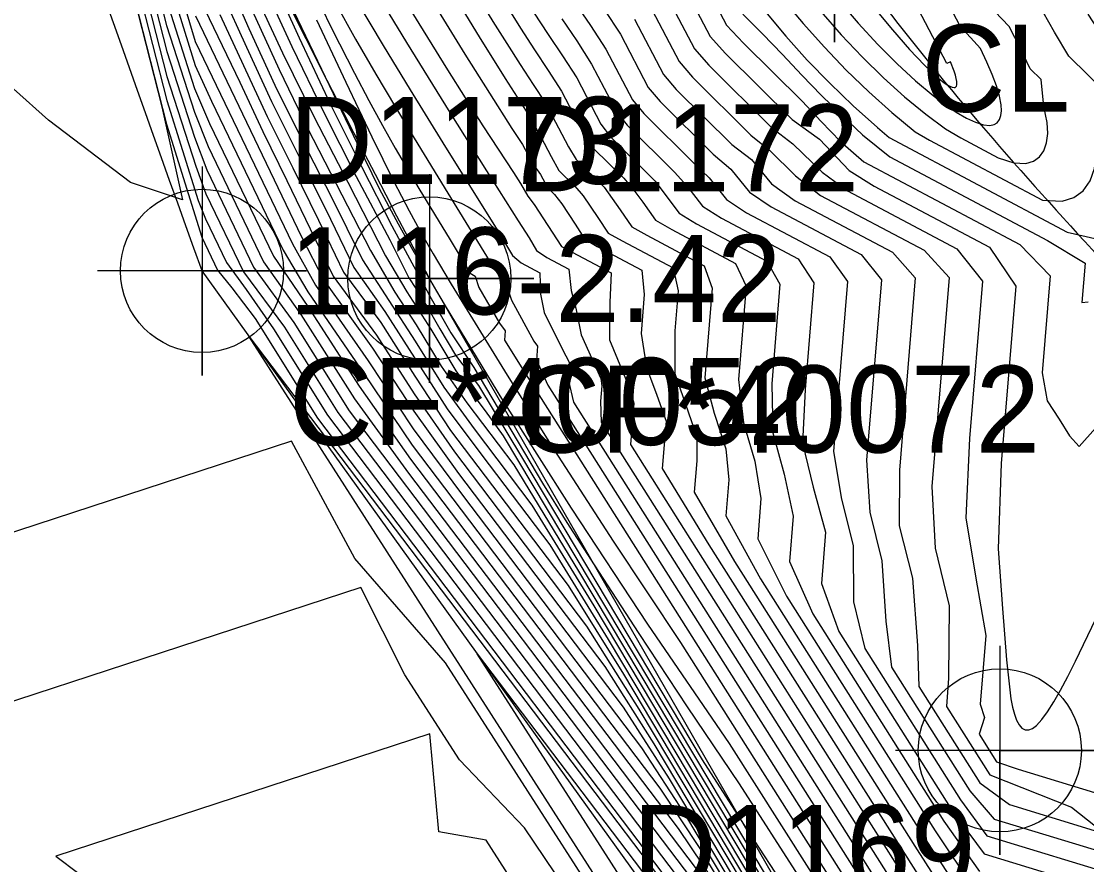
# Model space of a CAD drawing. Extents: x 2356077 to 2359823, y 225951 to 227822.
# Drawn here: x 2357540.33 to 2357570.95, y 226616.11 to 226640.33 of the extents above; entities that cross this region are included whole.
import ezdxf

# ---------------------------------------------------------------- set-up
doc = ezdxf.new("R2010")
doc.units = 0
for name, color, linetype in [('DTM Contours Major', 7, 'Continuous'), ('DTM Contours Minor', 7, 'Continuous'), ('Exist DTM Breakline', 7, 'Continuous'), ('Exist DTM Breakline Cogo Comment', 7, 'Continuous'), ('Exist DTM Breakline Cogo Elevation', 7, 'Continuous'), ('Exist DTM Breakline Cogo Number', 7, 'Continuous'), ('Exist DTM Breakline Cogo Point CELL', 7, 'Continuous'), ('Exist DTM Breakline Underwater', 7, 'Continuous'), ('Exist DTM Breakline Underwater Cogo Comment', 7, 'Continuous'), ('Exist DTM Breakline Underwater Cogo Elevation', 7, 'Continuous'), ('Exist DTM Breakline Underwater Cogo Number', 7, 'Continuous'), ('Exist DTM Breakline Underwater Cogo Point CELL', 7, 'Continuous'), ('Exist DTM Drainline', 7, 'Continuous'), ('Exist DTM Drainline Cogo Comment', 7, 'Continuous'), ('Exist DTM Drainline Cogo Point CELL', 7, 'Continuous'), ('Exist DTM Regular Point Underwater CELL', 7, 'Continuous'), ('Exist DTM Regular Point Underwater Cogo Number', 7, 'Continuous')]:
    doc.layers.add(name, color=color, linetype=linetype)

msp = doc.modelspace()

# ---------------------------------------------------------------- linework, layer by layer
at = {"layer": 'DTM Contours Major'}
for points in [[(2357540.619, 226652.574), (2357544.501, 226637.377), (2357545.513, 226634.132), (2357545.971, 226633.18), (2357546.375, 226632.676), (2357547.052, 226631.791), (2357548.839, 226628.934), (2357561.285, 226612.52)], [(2357547.233, 226641.506), (2357548.101, 226639.613), (2357549.008, 226637.733), (2357549.949, 226635.876), (2357550.917, 226634.054), (2357551.469, 226632.961), (2357551.866, 226632.347), (2357552.352, 226631.498), (2357552.808, 226630.739), (2357553.465, 226629.873), (2357554.7, 226627.824), (2357559.899, 226619.118), (2357561.081, 226617.266), (2357561.982, 226615.887)], [(2357552.458, 226641.57), (2357553.484, 226639.884), (2357554.231, 226638.691), (2357554.921, 226637.62), (2357555.259, 226637.019), (2357555.557, 226636.452), (2357555.772, 226636.051), (2357556.234, 226635.594), (2357556.475, 226635.322), (2357556.897, 226634.7), (2357557.196, 226634.247), (2357557.591, 226634.025), (2357559.058, 226633.248), (2357559.208, 226632.586), (2357559.114, 226631.443), (2357559.107, 226630.218), (2357559.412, 226629.336), (2357559.743, 226628.399), (2357559.737, 226627.706), (2357559.663, 226626.807), (2357560.825, 226624.812), (2357566.071, 226616.532), (2357567.445, 226614.396)], [(2357559.169, 226641.725), (2357560.125, 226639.9), (2357560.563, 226639.41), (2357562.483, 226637.51), (2357563.266, 226636.949), (2357564.117, 226636.05), (2357564.842, 226635.595), (2357568.15, 226633.842), (2357568.906, 226632.726), (2357568.487, 226627.631), (2357568.397, 226625.177), (2357568.529, 226623.466), (2357568.638, 226621.995), (2357568.769, 226620.868), (2357568.816, 226620.63), (2357568.869, 226620.427), (2357568.929, 226620.261), (2357569.003, 226620.121), (2357569.086, 226620.026), (2357569.178, 226619.978), (2357569.278, 226619.975), (2357569.388, 226620.018), (2357569.506, 226620.107), (2357569.658, 226620.272), (2357569.823, 226620.498), (2357570.001, 226620.783), (2357570.193, 226621.122), (2357570.4, 226621.513), (2357570.621, 226621.953), (2357571.204, 226623.167)], [(2357563.301, 226640.617), (2357563.894, 226639.945), (2357564.497, 226639.308), (2357565.106, 226638.712), (2357565.714, 226638.163), (2357566.318, 226637.665), (2357566.889, 226637.24), (2357567.327, 226636.984), (2357568.401, 226636.415), (2357568.85, 226636.266), (2357569.201, 226636.251), (2357569.419, 226636.313), (2357569.591, 226636.436), (2357569.716, 226636.614), (2357569.793, 226636.841), (2357569.824, 226637.112), (2357569.809, 226637.422), (2357569.717, 226637.883), (2357569.637, 226638.664), (2357569.325, 226638.97), (2357569.043, 226639.552), (2357568.715, 226640.183), (2357567.694, 226641.263)], [(2357544.49, 226640.973), (2357545.309, 226638.403), (2357545.741, 226637.396), (2357547.573, 226633.583), (2357548.563, 226632.145), (2357550.036, 226629.85), (2357551.513, 226627.754), (2357558.678, 226618.305), (2357559.826, 226616.567), (2357562.668, 226611.808)], [(2357549.35, 226640.87), (2357549.935, 226639.821), (2357550.514, 226638.816), (2357551.077, 226637.864), (2357551.614, 226636.973), (2357552.585, 226635.397), (2357553.441, 226634.011), (2357553.799, 226633.414), (2357553.996, 226633.224), (2357554.209, 226633.111), (2357554.289, 226632.685), (2357554.42, 226632.324), (2357555.055, 226631.144), (2357555.164, 226631.001), (2357555.131, 226630.594), (2357555.456, 226629.878), (2357566.789, 226611.993)], [(2357556.229, 226640.879), (2357556.682, 226640.217), (2357557.13, 226639.533), (2357557.894, 226638.073), (2357558.214, 226637.684), (2357559.664, 226636.249), (2357560.097, 226635.835), (2357560.592, 226635.21), (2357561.172, 226634.833), (2357563.564, 226633.566), (2357564.074, 226632.858), (2357563.672, 226627.973), (2357563.896, 226626.605), (2357564.234, 226625.278), (2357564.247, 226623.66), (2357564.568, 226622.312), (2357567.321, 226617.968), (2357568.078, 226616.935), (2357575.876, 226614.563)], [(2357546.034, 226640.525), (2357547.394, 226637.598), (2357548.127, 226636.128), (2357548.868, 226634.625), (2357549.59, 226633.122), (2357550.657, 226631.68), (2357551.636, 226630.135), (2357552.666, 226628.58), (2357556.042, 226624.127), (2357557.632, 226621.579), (2357562.226, 226613.884)], [(2357524.517, 226620.56), (2357540.466, 226608.553), (2357543.284, 226607.5), (2357546.45, 226606.841), (2357549.443, 226606.729), (2357554.766, 226607.782), (2357556.83, 226608.237), (2357558.251, 226609.512), (2357558.911, 226609.796), (2357559.583, 226609.89), (2357559.262, 226610.35), (2357558.973, 226611.077), (2357559.048, 226611.516), (2357559.288, 226611.351), (2357552.52, 226621.904), (2357549.915, 226624.903), (2357548.097, 226628.268), (2357524.517, 226620.56)]]:
    msp.add_lwpolyline(points, dxfattribs=at)
at = {"layer": 'DTM Contours Minor'}
for points in [[(2357540.805, 226652.55), (2357544.508, 226638.054), (2357545.413, 226635.184), (2357545.619, 226634.66), (2357546.221, 226633.407), (2357546.786, 226632.629), (2357547.575, 226631.5), (2357549.128, 226629.023), (2357560.766, 226613.674)], [(2357540.987, 226652.537), (2357544.51, 226638.748), (2357545.34, 226636.173), (2357545.634, 226635.376), (2357546.71, 226633.137), (2357547.888, 226631.546), (2357549.427, 226629.098), (2357560.245, 226614.829)], [(2357541.168, 226652.532), (2357544.507, 226639.462), (2357545.306, 226637.009), (2357545.662, 226636.065), (2357547.005, 226633.271), (2357548.16, 226631.679), (2357549.754, 226629.139), (2357559.724, 226615.986)], [(2357541.348, 226652.533), (2357544.496, 226640.208), (2357545.303, 226637.725), (2357545.7, 226636.735), (2357547.293, 226633.419), (2357548.361, 226631.909), (2357549.9, 226629.489), (2357551.458, 226627.357), (2357559.201, 226617.145), (2357560.266, 226615.564)], [(2357540.665, 226652.364), (2357544.366, 226637.879), (2357544.962, 226635.208), (2357543.462, 226635.705), (2357541.113, 226637.493), (2357538.082, 226640.197), (2357534.535, 226643.444)], [(2357563.81, 226640.937), (2357564.378, 226640.279), (2357564.942, 226639.669), (2357565.494, 226639.115), (2357566.027, 226638.623), (2357566.534, 226638.199), (2357566.875, 226637.942), (2357567.194, 226637.727), (2357567.487, 226637.555), (2357567.75, 226637.432), (2357567.978, 226637.359), (2357568.166, 226637.341), (2357568.282, 226637.365), (2357568.373, 226637.421), (2357568.438, 226637.508), (2357568.478, 226637.623), (2357568.493, 226637.764), (2357568.485, 226637.93), (2357568.437, 226638.184), (2357568.35, 226638.476), (2357568.229, 226638.802), (2357568.074, 226639.16), (2357567.891, 226639.547), (2357567.308, 226640.194), (2357564.877, 226644.842)], [(2357544.081, 226643.942), (2357545.327, 226639.754), (2357548.118, 226633.943), (2357548.778, 226632.75), (2357550.295, 226630.579), (2357551.593, 226628.623), (2357553.005, 226626.724), (2357557.625, 226620.631), (2357558.947, 226618.574), (2357562.476, 226612.664)], [(2357564.832, 226640.734), (2357565.365, 226640.084), (2357565.853, 226639.527), (2357566.285, 226639.071), (2357566.649, 226638.73), (2357566.756, 226638.641), (2357566.853, 226638.566), (2357566.94, 226638.508), (2357567.016, 226638.465), (2357567.08, 226638.439), (2357567.132, 226638.43), (2357567.163, 226638.435), (2357567.188, 226638.449), (2357567.205, 226638.474), (2357567.215, 226638.508), (2357567.218, 226638.552), (2357567.214, 226638.604), (2357567.199, 226638.688), (2357567.173, 226638.786), (2357567.137, 226638.899), (2357567.032, 226639.167), (2357566.923, 226639.125), (2357564.388, 226643.97)], [(2357547.431, 226641.803), (2357548.314, 226639.856), (2357549.208, 226637.966), (2357550.1, 226636.158), (2357550.974, 226634.462), (2357551.547, 226633.394), (2357552.111, 226632.373), (2357552.675, 226631.383), (2357553.33, 226630.387), (2357555.311, 226627.069), (2357556.009, 226625.933), (2357556.793, 226624.715), (2357558.073, 226622.749), (2357559.467, 226620.641), (2357560.956, 226618.428), (2357562.734, 226615.667)], [(2357552.91, 226641.926), (2357553.881, 226640.331), (2357554.28, 226639.694), (2357554.664, 226639.091), (2357555.035, 226638.519), (2357555.394, 226637.977), (2357556.049, 226636.729), (2357556.278, 226636.36), (2357557.075, 226635.571), (2357557.543, 226634.914), (2357557.875, 226634.43), (2357558.306, 226634.187), (2357559.955, 226633.313), (2357560.183, 226632.666), (2357559.972, 226630.094), (2357560.242, 226629.074), (2357560.573, 226628.053), (2357560.66, 226627.158), (2357560.576, 226626.131), (2357561.57, 226624.318), (2357566.33, 226616.805), (2357567.579, 226614.901)], [(2357544.559, 226641.54), (2357545.32, 226639.063), (2357545.791, 226638.04), (2357547.849, 226633.756), (2357548.566, 226632.561), (2357550.168, 226630.213), (2357551.564, 226628.157), (2357558.152, 226619.467), (2357559.387, 226617.571), (2357562.569, 226612.241)], [(2357546.161, 226641.755), (2357546.871, 226640.124), (2357547.617, 226638.501), (2357548.405, 226636.895), (2357549.235, 226635.304), (2357550.138, 226633.479), (2357551.651, 226631.14), (2357552.47, 226629.826), (2357553.342, 226628.626), (2357555.004, 226626.435), (2357556.779, 226623.542), (2357562.165, 226614.522)], [(2357548.591, 226641.486), (2357549.265, 226640.1), (2357549.902, 226638.842), (2357550.316, 226638.059), (2357550.706, 226637.342), (2357551.075, 226636.686), (2357551.424, 226636.084), (2357551.753, 226635.529), (2357552.655, 226634.051), (2357553.231, 226633.101), (2357553.37, 226633.014), (2357553.476, 226632.689), (2357554.072, 226631.664), (2357554.232, 226631.438), (2357554.21, 226631.178), (2357554.903, 226630.068), (2357566.641, 226611.546)], [(2357545.341, 226641.219), (2357546.608, 226638.583), (2357547.268, 226637.169), (2357547.963, 226635.762), (2357548.632, 226634.37), (2357549.29, 226633.014), (2357550.54, 226631.313), (2357551.621, 226629.636), (2357552.778, 226627.962), (2357556.57, 226622.961), (2357558.07, 226620.578), (2357562.306, 226613.484)], [(2357546.995, 226641.25), (2357547.837, 226639.428), (2357548.743, 226637.584), (2357549.714, 226635.715), (2357550.799, 226633.598), (2357551.41, 226632.564), (2357552.099, 226631.49), (2357552.816, 226630.288), (2357553.21, 226629.739), (2357553.661, 226629.145), (2357554.18, 226628.429), (2357562.584, 226614.354)], [(2357550.383, 226641.4), (2357551.399, 226639.723), (2357552.639, 226637.716), (2357553.697, 226636.04), (2357554.61, 226634.604), (2357554.919, 226634.109), (2357555.136, 226633.75), (2357555.434, 226633.544), (2357556.064, 226633.21), (2357556.133, 226632.604), (2357556.261, 226632.088), (2357556.414, 226631.322), (2357556.978, 226630.074), (2357557.008, 226629.859), (2357556.972, 226629.418), (2357556.993, 226628.815), (2357567.06, 226612.929)], [(2357558.758, 226641.291), (2357559.675, 226639.541), (2357560.086, 226639.071), (2357561.881, 226637.295), (2357562.504, 226636.812), (2357563.339, 226636.001), (2357564.073, 226635.461), (2357567.212, 226633.798), (2357567.949, 226632.869), (2357567.578, 226628.349), (2357567.476, 226626.069), (2357567.76, 226624.339), (2357568.043, 226622.694), (2357567.88, 226620.716), (2357568.009, 226620.338), (2357567.853, 226619.853), (2357568.357, 226619.058), (2357568.979, 226618.846), (2357572.331, 226617.827)], [(2357560.103, 226641.158), (2357560.592, 226640.224), (2357561.085, 226639.703), (2357562.769, 226638.036), (2357563.316, 226637.456), (2357563.871, 226636.876), (2357564.54, 226636.296), (2357569.023, 226633.921), (2357569.899, 226633.022), (2357569.67, 226630.232), (2357569.807, 226629.435), (2357570.155, 226628.903), (2357570.451, 226628.428), (2357570.73, 226628.115), (2357571.199, 226628.648)], [(2357546.103, 226641.13), (2357546.801, 226639.586), (2357547.52, 226638.031), (2357548.28, 226636.493), (2357549.082, 226634.929), (2357549.884, 226633.259), (2357550.773, 226631.997), (2357552.564, 226629.199), (2357553.563, 226627.866), (2357555.515, 226625.291), (2357557.195, 226622.578), (2357562.15, 226614.279)], [(2357548.038, 226640.87), (2357549.983, 226636.821), (2357550.609, 226635.528), (2357551.159, 226634.511), (2357551.58, 226633.757), (2357552.26, 226632.578), (2357552.505, 226632.163), (2357554.161, 226629.446), (2357556.129, 226626.348), (2357558.326, 226623.014), (2357560.666, 226619.59), (2357563.676, 226614.861)], [(2357549.934, 226640.978), (2357550.731, 226639.638), (2357551.5, 226638.369), (2357552.444, 226636.839), (2357554.005, 226634.342), (2357554.447, 226633.61), (2357554.697, 226633.393), (2357555.228, 226633.112), (2357555.25, 226632.49), (2357555.351, 226631.969), (2357555.863, 226630.939), (2357556.092, 226630.504), (2357556.051, 226630.005), (2357556.194, 226629.395), (2357566.928, 226612.456)], [(2357551.998, 226641.142), (2357553.075, 226639.391), (2357553.78, 226638.267), (2357554.428, 226637.257), (2357554.731, 226636.791), (2357555.033, 226636.235), (2357555.245, 226635.928), (2357555.448, 226635.561), (2357555.655, 226635.357), (2357555.86, 226635.088), (2357556.243, 226634.504), (2357556.512, 226634.08), (2357556.873, 226633.864), (2357558.162, 226633.181), (2357558.231, 226632.481), (2357558.139, 226631.362), (2357558.291, 226630.392), (2357558.593, 226629.59), (2357558.862, 226628.842), (2357558.75, 226627.49), (2357560.087, 226625.296), (2357567.314, 226613.89)], [(2357562.215, 226640.973), (2357562.8, 226640.268), (2357563.408, 226639.586), (2357564.036, 226638.93), (2357564.682, 226638.304), (2357565.342, 226637.713), (2357566.014, 226637.161), (2357566.428, 226636.92), (2357569.678, 226635.197), (2357570.236, 226635.162), (2357570.574, 226635.268), (2357570.843, 226635.466), (2357571.041, 226635.747), (2357571.167, 226636.1), (2357571.219, 226636.514), (2357571.197, 226636.979), (2357571.536, 226638.25), (2357570.431, 226639.333), (2357570.018, 226640.018), (2357569.529, 226640.878)], [(2357546.96, 226640.643), (2357547.737, 226638.946), (2357548.557, 226637.262), (2357550.368, 226633.746), (2357551.061, 226632.555), (2357551.678, 226631.609), (2357552.395, 226630.423), (2357553.129, 226629.377), (2357554.48, 226627.595), (2357556.344, 226624.536), (2357562.068, 226614.952)], [(2357551.422, 226640.795), (2357552.576, 226638.938), (2357553.595, 226637.335), (2357554.47, 226635.988), (2357554.678, 226635.672), (2357554.886, 226635.307), (2357555.071, 226635.074), (2357555.856, 226633.861), (2357557.279, 226633.108), (2357557.244, 226632.255), (2357557.235, 226631.184), (2357557.808, 226629.798), (2357557.935, 226629.36), (2357557.838, 226628.179), (2357559.359, 226625.763), (2357567.188, 226613.407)], [(2357554.258, 226640.795), (2357554.673, 226640.137), (2357555.075, 226639.512), (2357555.467, 226638.919), (2357555.851, 226638.323), (2357556.523, 226637.041), (2357556.772, 226636.681), (2357557.639, 226635.823), (2357557.929, 226635.486), (2357558.185, 226635.139), (2357558.553, 226634.623), (2357559.02, 226634.35), (2357560.854, 226633.378), (2357561.157, 226632.729), (2357560.936, 226630.04), (2357561.081, 226628.799), (2357561.409, 226627.694), (2357561.585, 226626.627), (2357561.49, 226625.466), (2357562.319, 226623.817), (2357566.587, 226617.081), (2357567.716, 226615.406)], [(2357555.051, 226640.6), (2357555.472, 226639.954), (2357555.883, 226639.339), (2357556.289, 226638.705), (2357556.985, 226637.375), (2357557.257, 226637.011), (2357558.54, 226635.742), (2357558.822, 226635.372), (2357559.23, 226634.821), (2357559.735, 226634.512), (2357561.756, 226633.442), (2357562.13, 226632.78), (2357561.894, 226629.915), (2357561.928, 226628.509), (2357562.25, 226627.321), (2357562.512, 226626.116), (2357562.405, 226624.811), (2357563.073, 226623.308), (2357566.844, 226617.358), (2357567.86, 226615.909)], [(2357557.078, 226640.669), (2357557.544, 226639.959), (2357558.343, 226638.434), (2357558.685, 226638.028), (2357560.212, 226636.516), (2357560.716, 226636.087), (2357561.252, 226635.426), (2357561.879, 226635), (2357564.464, 226633.63), (2357565.046, 226632.907), (2357564.62, 226627.725), (2357564.717, 226626.235), (2357565.062, 226624.834), (2357565.17, 226623.097), (2357565.335, 226621.783), (2357567.589, 226618.226), (2357568.285, 226617.418), (2357573.937, 226615.699)], [(2357558.358, 226640.839), (2357559.23, 226639.174), (2357559.616, 226638.727), (2357561.295, 226637.065), (2357561.831, 226636.628), (2357562.581, 226635.897), (2357563.293, 226635.333), (2357566.271, 226633.755), (2357566.989, 226632.973), (2357566.496, 226626.971), (2357566.594, 226625.194), (2357566.996, 226623.541), (2357566.972, 226621.46), (2357566.917, 226620.649), (2357568.161, 226618.686), (2357570.505, 226617.757), (2357571.433, 226617.029), (2357580.588, 226614.245)], [(2357561.712, 226640.605), (2357562.3, 226639.905), (2357562.917, 226639.22), (2357563.562, 226638.553), (2357564.234, 226637.907), (2357564.93, 226637.285), (2357565.27, 226636.992), (2357570.388, 226634.28), (2357571.27, 226634.072), (2357571.743, 226634.225), (2357572.123, 226634.506), (2357572.405, 226634.899), (2357572.587, 226635.387), (2357572.665, 226635.954), (2357572.637, 226636.584), (2357573.049, 226638.214), (2357571.547, 226639.686), (2357570.986, 226640.534)], [(2357545.333, 226640.489), (2357548.38, 226634.146), (2357549.023, 226632.897), (2357550.419, 226630.946), (2357551.607, 226629.131), (2357552.892, 226627.343), (2357557.098, 226621.796), (2357558.508, 226619.576), (2357562.389, 226613.078)], [(2357548.813, 226640.379), (2357549.65, 226638.587), (2357550.404, 226637.016), (2357551.038, 226635.73), (2357551.473, 226634.884), (2357551.834, 226634.217), (2357552.16, 226633.649), (2357552.684, 226632.779), (2357554.292, 226630.167), (2357555.651, 226628.008), (2357557.336, 226625.399), (2357559.271, 226622.492), (2357566.471, 226611.132)], [(2357555.86, 226640.406), (2357556.291, 226639.769), (2357556.716, 226639.106), (2357557.442, 226637.719), (2357557.737, 226637.346), (2357559.1, 226635.998), (2357559.457, 226635.608), (2357559.907, 226635.021), (2357560.451, 226634.674), (2357562.658, 226633.505), (2357563.102, 226632.823), (2357562.85, 226629.757), (2357562.775, 226628.215), (2357563.087, 226626.947), (2357563.443, 226625.659), (2357563.322, 226624.184), (2357563.826, 226622.801), (2357567.093, 226617.646), (2357567.995, 226616.414), (2357573.008, 226614.889)], [(2357557.954, 226640.393), (2357558.787, 226638.802), (2357559.151, 226638.377), (2357560.751, 226636.793), (2357561.314, 226636.359), (2357561.89, 226635.666), (2357562.571, 226635.175), (2357565.36, 226633.697), (2357566.02, 226632.966), (2357565.566, 226627.442), (2357565.552, 226625.841), (2357565.943, 226624.333), (2357566.081, 226622.401), (2357566.118, 226621.228), (2357567.873, 226618.459), (2357568.724, 226617.831), (2357572.504, 226616.681), (2357575.143, 226615.395)], [(2357561.067, 226640.535), (2357561.628, 226639.976), (2357562.205, 226639.379), (2357562.757, 226638.783), (2357563.325, 226638.2), (2357563.909, 226637.632), (2357564.506, 226637.076), (2357565.29, 226636.44), (2357569.823, 226634.038), (2357570.897, 226633.382), (2357570.805, 226632.253), (2357570.983, 226632.274)], [(2357560.811, 226609.552), (2357546.867, 226631.292), (2357562.335, 226610.891)], [(2357532.92, 226618.455), (2357544.529, 226609.715), (2357546.852, 226609.496), (2357548.938, 226608.948), (2357550.99, 226608.854), (2357552.886, 226608.944), (2357554.552, 226609.295), (2357555.901, 226609.895), (2357557.426, 226610.627), (2357557.744, 226610.764), (2357557.826, 226610.942), (2357558.167, 226610.959), (2357557.941, 226611.284), (2357557.578, 226611.833), (2357557.366, 226612.358), (2357557.064, 226613.712), (2357555.961, 226615.432), (2357554.785, 226617.168), (2357552.918, 226619.114), (2357551.35, 226621.558), (2357550.083, 226624.065), (2357532.92, 226618.455)], [(2357561.97, 226608.853), (2357553.43, 226622.166), (2357562.903, 226609.673)], [(2357541.322, 226616.349), (2357548.591, 226610.876), (2357550.416, 226611.408), (2357551.462, 226611.047), (2357552.528, 226610.841), (2357556.466, 226611.62), (2357556.534, 226611.695), (2357556.551, 226611.787), (2357556.5, 226611.908), (2357556.917, 226611.79), (2357556.747, 226612.038), (2357553.684, 226616.813), (2357552.324, 226617.051), (2357552.069, 226619.862), (2357541.322, 226616.349)]]:
    msp.add_lwpolyline(points, dxfattribs=at)
at = {"layer": 'Exist DTM Breakline'}
msp.add_lwpolyline([(2357651.399, 226483.521), (2357563.8, 226607.748), (2357545.521, 226633.163)], dxfattribs=at)
msp.add_spline([(2357545.521, 226633.163), (2357534.761, 226672.509), (2357538.594, 226702.124), (2357538.154, 226725.005), (2357534.28, 226722.62)], degree=3, dxfattribs=at)
at = {"layer": 'Exist DTM Breakline Cogo Point CELL'}
msp.add_lwpolyline([(2357545.521, 226636.163), (2357545.521, 226630.163), (2357545.521, 226633.163), (2357548.521, 226633.163), (2357542.521, 226633.163)], dxfattribs=at)
msp.add_circle((2357545.521, 226633.163), 2.344, dxfattribs=at)
at = {"layer": 'Exist DTM Breakline Underwater'}
msp.add_lwpolyline([(2357654.397, 226488.155), (2357566.184, 226608.403), (2357552.055, 226632.945)], dxfattribs=at)
msp.add_spline([(2357552.055, 226632.945), (2357537.811, 226671.971), (2357540.818, 226701.06), (2357543.381, 226719.363)], degree=3, dxfattribs=at)
at = {"layer": 'Exist DTM Breakline Underwater Cogo Point CELL'}
msp.add_lwpolyline([(2357552.055, 226635.945), (2357552.055, 226629.945), (2357552.055, 226632.945), (2357555.055, 226632.945), (2357549.055, 226632.945)], dxfattribs=at)
msp.add_circle((2357552.055, 226632.945), 2.344, dxfattribs=at)
at = {"layer": 'Exist DTM Drainline'}
msp.add_spline([(2357699.586, 226858.192), (2357670.366, 226820.782), (2357623.327, 226796.892), (2357587.218, 226772.268), (2357568.803, 226744.252), (2357555.19, 226717.62), (2357555.017, 226695.126), (2357553.473, 226672.759), (2357563.697, 226642.736), (2357576.526, 226627.993), (2357663.798, 226499.169), (2357732.721, 226415.647), (2357803.211, 226342.215), (2357874.586, 226264.309)], degree=3, dxfattribs=at)
at = {"layer": 'Exist DTM Drainline Cogo Point CELL'}
msp.add_lwpolyline([(2357563.697, 226645.736), (2357563.697, 226639.736), (2357563.697, 226642.736), (2357566.697, 226642.736), (2357560.697, 226642.736)], dxfattribs=at)
at = {"layer": 'Exist DTM Regular Point Underwater CELL'}
msp.add_lwpolyline([(2357568.449, 226622.39), (2357568.449, 226616.39), (2357568.449, 226619.39), (2357571.449, 226619.39), (2357565.449, 226619.39)], dxfattribs=at)
msp.add_circle((2357568.449, 226619.39), 2.344, dxfattribs=at)

# ---------------------------------------------------------------- texts
at = {"layer": 'Exist DTM Breakline Cogo Comment'}
msp.add_text('CF*40052', height=2.5, dxfattribs=at).set_placement((2357548.021, 226628.163))
at = {"layer": 'Exist DTM Breakline Cogo Elevation'}
msp.add_text('1.16', height=2.5, dxfattribs=at).set_placement((2357548.021, 226631.913))
at = {"layer": 'Exist DTM Breakline Cogo Number'}
msp.add_text('D1173', height=2.5, dxfattribs=at).set_placement((2357548.021, 226635.663))
at = {"layer": 'Exist DTM Breakline Underwater Cogo Comment'}
msp.add_text('CF*40072', height=2.5, dxfattribs=at).set_placement((2357554.555, 226627.945))
at = {"layer": 'Exist DTM Breakline Underwater Cogo Elevation'}
msp.add_text('-2.42', height=2.5, dxfattribs=at).set_placement((2357554.555, 226631.695))
at = {"layer": 'Exist DTM Breakline Underwater Cogo Number'}
msp.add_text('D1172', height=2.5, dxfattribs=at).set_placement((2357554.555, 226635.445))
at = {"layer": 'Exist DTM Drainline Cogo Comment'}
msp.add_text('CL', height=2.5, dxfattribs=at).set_placement((2357566.197, 226637.736))
at = {"layer": 'Exist DTM Regular Point Underwater Cogo Number'}
msp.add_text('D1169', height=2.5, dxfattribs=at).set_placement((2357557.896, 226615.322))

doc.saveas('drawing.dxf')
